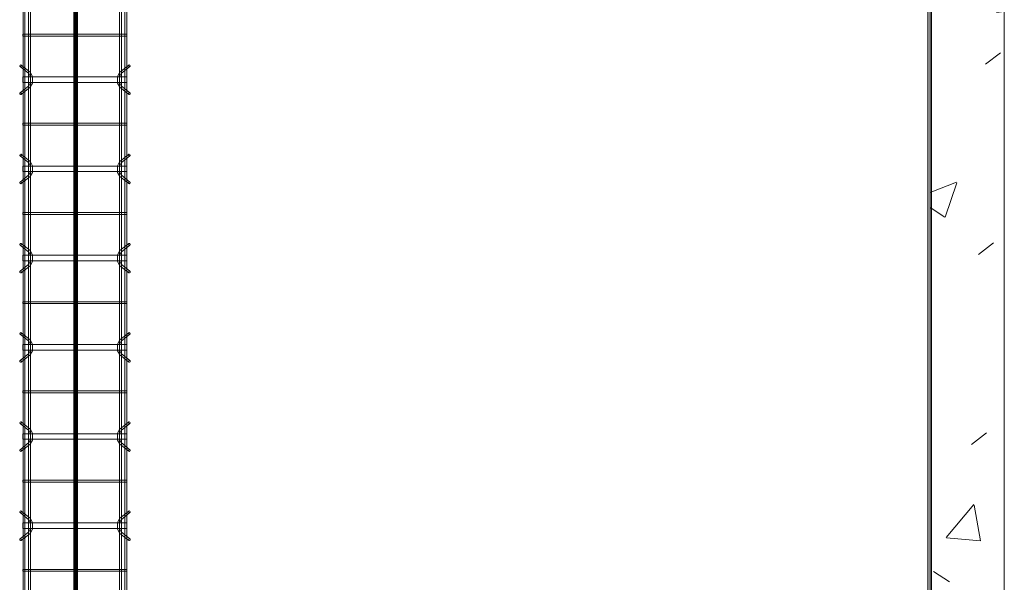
# Model space of a CAD drawing. Header units: inches. Extents: x -4136 to 1945, y -6639 to 12387.
# Tile 383 of 656: x -2066 to -1933, y 10224 to 10300. Entities that reach past the tile are written whole.
import ezdxf

# ---------------------------------------------------------------- set-up
doc = ezdxf.new("R2010")
doc.units = ezdxf.units.IN
doc.header["$MEASUREMENT"] = 0
for name, color, linetype, lineweight in [('A-FLOR', 7, 'Continuous', 9), ('A-GENM', 7, 'Continuous', 9), ('A-WALL-PATT', 7, 'Continuous', 18), ('S-BEAM', 7, 'Continuous', 9), ('S-FNDN', 7, 'Continuous', 9)]:
    doc.layers.add(name, color=color, linetype=linetype, lineweight=lineweight)

# ---------------------------------------------------------------- blocks, each defined once
blk = doc.blocks.new('Dowel bar assembly - Dowel bar assembly-669756-SLAB ON GROUND JOINTS')
at = {"layer": 'S-BEAM', "color": 253, "true_color": 0xaaaaaa}
for p, q in [((2175, 1.98), (0, 1.98)), ((0, 1.72), (2175, 1.72)), ((323.87, 1.99), (323.87, -12.01)), ((324.13, 1.99), (323.87, 1.99)), ((323.87, 1.99), (324.13, 1.99)), ((324.13, -12.01), (324.13, 1.99)), ((328.02, 2.23), (328.97, 1.03)), ((329.18, 1.19), (328.23, 2.39)), ((329.63, 1.99), (329.63, -12.01)), ((330.38, 1.99), (329.63, 1.99)), ((329.63, 1.99), (330.38, 1.99)), ((330.38, -12.01), (330.38, 1.99)), ((331.76, 2.39), (330.81, 1.19)), ((331.01, 1.03), (331.96, 2.23)), ((335.87, 1.99), (335.87, -12.01)), ((336.13, 1.99), (335.87, 1.99)), ((335.87, 1.99), (336.13, 1.99)), ((336.13, -12.01), (336.13, 1.99)), ((340.02, 2.23), (340.97, 1.03)), ((341.18, 1.19), (340.23, 2.39)), ((341.63, 1.99), (341.63, -12.01)), ((342.38, 1.99), (341.63, 1.99)), ((341.63, 1.99), (342.38, 1.99)), ((342.38, -12.01), (342.38, 1.99)), ((343.76, 2.39), (342.81, 1.19)), ((343.01, 1.03), (343.96, 2.23)), ((347.87, 1.99), (347.87, -12.01)), ((348.13, 1.99), (347.87, 1.99)), ((347.87, 1.99), (348.13, 1.99)), ((348.13, -12.01), (348.13, 1.99)), ((352.02, 2.23), (352.97, 1.03)), ((353.18, 1.19), (352.23, 2.39)), ((353.63, 1.99), (353.63, -12.01)), ((354.38, 1.99), (353.63, 1.99)), ((353.63, 1.99), (354.38, 1.99)), ((354.38, -12.01), (354.38, 1.99)), ((355.76, 2.39), (354.81, 1.19)), ((355.01, 1.03), (355.96, 2.23)), ((359.87, 1.99), (359.87, -12.01)), ((360.13, 1.99), (359.87, 1.99)), ((359.87, 1.99), (360.13, 1.99)), ((360.13, -12.01), (360.13, 1.99)), ((364.02, 2.23), (364.97, 1.03)), ((365.18, 1.19), (364.23, 2.39)), ((365.63, 1.99), (365.63, -12.01)), ((366.38, 1.99), (365.63, 1.99)), ((365.63, 1.99), (366.38, 1.99)), ((366.38, -12.01), (366.38, 1.99)), ((367.76, 2.39), (366.81, 1.19)), ((367.01, 1.03), (367.96, 2.23)), ((371.87, 1.99), (371.87, -12.01)), ((372.13, 1.99), (371.87, 1.99)), ((371.87, 1.99), (372.13, 1.99)), ((372.13, -12.01), (372.13, 1.99)), ((376.02, 2.23), (376.97, 1.03)), ((377.18, 1.19), (376.23, 2.39)), ((377.63, 1.99), (377.63, -12.01)), ((378.38, 1.99), (377.63, 1.99)), ((377.63, 1.99), (378.38, 1.99)), ((378.38, -12.01), (378.38, 1.99)), ((379.76, 2.39), (378.81, 1.19)), ((379.01, 1.03), (379.96, 2.23)), ((383.87, 1.99), (383.87, -12.01)), ((384.13, 1.99), (383.87, 1.99)), ((383.87, 1.99), (384.13, 1.99)), ((384.13, -12.01), (384.13, 1.99)), ((388.02, 2.23), (388.97, 1.03)), ((389.18, 1.19), (388.23, 2.39)), ((389.62, 1.99), (389.62, -12.01)), ((390.38, 1.99), (389.62, 1.99)), ((389.62, 1.99), (390.38, 1.99)), ((390.38, -12.01), (390.38, 1.99)), ((391.76, 2.39), (390.81, 1.19)), ((391.01, 1.03), (391.96, 2.23)), ((395.87, 1.99), (395.87, -12.01)), ((396.13, 1.99), (395.87, 1.99)), ((395.87, 1.99), (396.13, 1.99)), ((396.13, -12.01), (396.13, 1.99)), ((2175, 1.25), (0, 1.25)), ((0, 0.99), (2175, 0.99)), ((2175, -11.01), (0, -11.01)), ((0, -11.27), (2175, -11.27)), ((2175, -11.74), (0, -11.74)), ((328.97, -11.05), (328.02, -12.25)), ((328.23, -12.41), (329.18, -11.21)), ((330.81, -11.21), (331.76, -12.41)), ((331.96, -12.25), (331.01, -11.05)), ((340.97, -11.05), (340.02, -12.25)), ((340.23, -12.41), (341.18, -11.21)), ((342.81, -11.21), (343.76, -12.41)), ((343.96, -12.25), (343.01, -11.05)), ((352.97, -11.05), (352.02, -12.25)), ((352.23, -12.41), (353.18, -11.21)), ((354.81, -11.21), (355.76, -12.41)), ((355.96, -12.25), (355.01, -11.05)), ((364.97, -11.05), (364.02, -12.25)), ((364.23, -12.41), (365.18, -11.21)), ((366.81, -11.21), (367.76, -12.41)), ((367.96, -12.25), (367.01, -11.05)), ((376.97, -11.05), (376.02, -12.25)), ((376.23, -12.41), (377.18, -11.21)), ((378.81, -11.21), (379.76, -12.41)), ((379.96, -12.25), (379.01, -11.05)), ((388.97, -11.05), (388.02, -12.25)), ((388.23, -12.41), (389.18, -11.21)), ((390.81, -11.21), (391.76, -12.41)), ((391.96, -12.25), (391.01, -11.05)), ((0, -12), (2175, -12)), ((324.13, -12.01), (323.87, -12.01)), ((323.87, -12.01), (324.13, -12.01)), ((330.38, -12.01), (329.63, -12.01)), ((329.63, -12.01), (330.38, -12.01)), ((336.13, -12.01), (335.87, -12.01)), ((335.87, -12.01), (336.13, -12.01)), ((342.38, -12.01), (341.63, -12.01)), ((341.63, -12.01), (342.38, -12.01)), ((348.13, -12.01), (347.87, -12.01)), ((347.87, -12.01), (348.13, -12.01)), ((354.38, -12.01), (353.63, -12.01)), ((353.63, -12.01), (354.38, -12.01)), ((360.13, -12.01), (359.87, -12.01)), ((359.87, -12.01), (360.13, -12.01)), ((366.38, -12.01), (365.63, -12.01)), ((365.63, -12.01), (366.38, -12.01)), ((372.13, -12.01), (371.87, -12.01)), ((371.87, -12.01), (372.13, -12.01)), ((378.38, -12.01), (377.63, -12.01)), ((377.63, -12.01), (378.38, -12.01)), ((384.13, -12.01), (383.87, -12.01)), ((383.87, -12.01), (384.13, -12.01)), ((390.38, -12.01), (389.62, -12.01)), ((389.62, -12.01), (390.38, -12.01)), ((396.13, -12.01), (395.87, -12.01)), ((395.87, -12.01), (396.13, -12.01))]:
    blk.add_line(p, q, dxfattribs=at)
at = {"layer": 'S-BEAM', "color": 253, "true_color": 0xaaaaaa, "flags": 128}
for points in [[(328.97, 1.03), (329.53, 0.73), (330.39, 0.72), (330.97, 0.99), (331.01, 1.03)], [(329.18, 1.19), (329.62, 0.97), (330.38, 0.98), (330.81, 1.19)], [(340.97, 1.03), (341.53, 0.73), (342.39, 0.72), (342.97, 0.99), (343.01, 1.03)], [(341.18, 1.19), (341.62, 0.97), (342.38, 0.98), (342.81, 1.19)], [(352.97, 1.03), (353.53, 0.73), (354.39, 0.72), (354.97, 0.99), (355.01, 1.03)], [(353.18, 1.19), (353.62, 0.97), (354.38, 0.98), (354.81, 1.19)], [(364.97, 1.03), (365.53, 0.73), (366.39, 0.72), (366.97, 0.99), (367.01, 1.03)], [(365.18, 1.19), (365.62, 0.97), (366.38, 0.98), (366.81, 1.19)], [(376.97, 1.03), (377.53, 0.73), (378.39, 0.72), (378.97, 0.99), (379.01, 1.03)], [(377.18, 1.19), (377.62, 0.97), (378.38, 0.98), (378.81, 1.19)], [(388.97, 1.03), (389.53, 0.73), (390.39, 0.72), (390.97, 0.99), (391.01, 1.03)], [(389.18, 1.19), (389.62, 0.97), (390.38, 0.98), (390.81, 1.19)], [(328.97, -11.05), (329.53, -10.75), (330.39, -10.74), (330.97, -11.01), (331.01, -11.05)], [(329.18, -11.21), (329.62, -10.99), (330.38, -11), (330.81, -11.21)], [(340.97, -11.05), (341.53, -10.75), (342.39, -10.74), (342.97, -11.01), (343.01, -11.05)], [(341.18, -11.21), (341.62, -10.99), (342.38, -11), (342.81, -11.21)], [(352.97, -11.05), (353.53, -10.75), (354.39, -10.74), (354.97, -11.01), (355.01, -11.05)], [(353.18, -11.21), (353.62, -10.99), (354.38, -11), (354.81, -11.21)], [(364.97, -11.05), (365.53, -10.75), (366.39, -10.74), (366.97, -11.01), (367.01, -11.05)], [(365.18, -11.21), (365.62, -10.99), (366.38, -11), (366.81, -11.21)], [(376.97, -11.05), (377.53, -10.75), (378.39, -10.74), (378.97, -11.01), (379.01, -11.05)], [(377.18, -11.21), (377.62, -10.99), (378.38, -11), (378.81, -11.21)], [(388.97, -11.05), (389.53, -10.75), (390.39, -10.74), (390.97, -11.01), (391.01, -11.05)], [(389.18, -11.21), (389.62, -10.99), (390.38, -11), (390.81, -11.21)]]:
    blk.add_lwpolyline(points, dxfattribs=at)
at = {"layer": 'S-BEAM', "color": 253, "true_color": 0xaaaaaa}
for centre, major_axis, start_param, end_param in [((328.12, 2.31), (0.101, 0.08), 5.709265, 8.850858), ((328.12, 2.31), (0.101, 0.08), 2.567673, 5.709265), ((331.86, 2.31), (-0.101, 0.08), 3.715513, 6.857105), ((331.86, 2.31), (-0.101, 0.08), 0.57392, 3.715513), ((340.12, 2.31), (0.101, 0.08), 5.709265, 8.850858), ((340.12, 2.31), (0.101, 0.08), 2.567673, 5.709265), ((343.86, 2.31), (-0.101, 0.08), 3.715513, 6.857105), ((343.86, 2.31), (-0.101, 0.08), 0.57392, 3.715513), ((352.12, 2.31), (0.101, 0.08), 5.709265, 8.850858), ((352.12, 2.31), (0.101, 0.08), 2.567673, 5.709265), ((355.86, 2.31), (-0.101, 0.08), 3.715513, 6.857105), ((355.86, 2.31), (-0.101, 0.08), 0.57392, 3.715513), ((364.12, 2.31), (0.101, 0.08), 5.709265, 8.850858), ((364.12, 2.31), (0.101, 0.08), 2.567673, 5.709265), ((367.86, 2.31), (-0.101, 0.08), 3.715513, 6.857105), ((367.86, 2.31), (-0.101, 0.08), 0.57392, 3.715513), ((376.12, 2.31), (0.101, 0.08), 5.709265, 8.850858), ((376.12, 2.31), (0.101, 0.08), 2.567673, 5.709265), ((379.86, 2.31), (-0.101, 0.08), 3.715513, 6.857105), ((379.86, 2.31), (-0.101, 0.08), 0.57392, 3.715513), ((388.12, 2.31), (0.101, 0.08), 5.709265, 8.850858), ((388.12, 2.31), (0.101, 0.08), 2.567673, 5.709265), ((391.86, 2.31), (-0.101, 0.08), 3.715513, 6.857105), ((391.86, 2.31), (-0.101, 0.08), 0.57392, 3.715513), ((328.12, -12.33), (-0.101, 0.08), 3.715513, 6.857105), ((328.12, -12.33), (-0.101, 0.08), 0.57392, 3.715513), ((331.86, -12.33), (0.101, 0.08), 5.709265, 8.850858), ((331.86, -12.33), (0.101, 0.08), 2.567673, 5.709265), ((340.12, -12.33), (-0.101, 0.08), 3.715513, 6.857105), ((340.12, -12.33), (-0.101, 0.08), 0.57392, 3.715513), ((343.86, -12.33), (0.101, 0.08), 5.709265, 8.850858), ((343.86, -12.33), (0.101, 0.08), 2.567673, 5.709265), ((352.12, -12.33), (-0.101, 0.08), 3.715513, 6.857105), ((352.12, -12.33), (-0.101, 0.08), 0.57392, 3.715513), ((355.86, -12.33), (0.101, 0.08), 5.709265, 8.850858), ((355.86, -12.33), (0.101, 0.08), 2.567673, 5.709265), ((364.12, -12.33), (-0.101, 0.08), 3.715513, 6.857105), ((364.12, -12.33), (-0.101, 0.08), 0.57392, 3.715513), ((367.86, -12.33), (0.101, 0.08), 5.709265, 8.850858), ((367.86, -12.33), (0.101, 0.08), 2.567673, 5.709265), ((376.12, -12.33), (-0.101, 0.08), 3.715513, 6.857105), ((376.12, -12.33), (-0.101, 0.08), 0.57392, 3.715513), ((379.86, -12.33), (0.101, 0.08), 5.709265, 8.850858), ((379.86, -12.33), (0.101, 0.08), 2.567673, 5.709265), ((388.12, -12.33), (-0.101, 0.08), 3.715513, 6.857105), ((388.12, -12.33), (-0.101, 0.08), 0.57392, 3.715513), ((391.86, -12.33), (0.101, 0.08), 5.709265, 8.850858), ((391.86, -12.33), (0.101, 0.08), 2.567673, 5.709265)]:
    blk.add_ellipse(centre, major_axis=major_axis, ratio=0.816528, start_param=start_param, end_param=end_param, dxfattribs=at)

msp = doc.modelspace()

# ---------------------------------------------------------------- hatches: boundary and pattern name
at = {"layer": 'A-GENM', "true_color": 0x0000ff}
for points in [[(-2058.15717, 12077.1894), (-2058.15717, 12076.87444), (-2058.15717, 9901.50436), (-2058.15717, 9901.1894), (-2058.58036, 9901.1894), (-2058.58036, 9901.50436), (-2058.58036, 12076.87444), (-2058.58036, 12077.1894)], [(-2058.52059, 9901.1894), (-2058.52059, 9901.50436), (-2058.52059, 12076.87444), (-2058.52059, 12077.1894), (-2058.12689, 12077.1894), (-2058.12689, 12076.87444), (-2058.12689, 9901.50436), (-2058.12689, 9901.1894)], [(-2058.15869, 12077.1894), (-2058.15869, 12076.87444), (-2058.15869, 9901.50436), (-2058.15869, 9901.1894), (-2058.50273, 9901.1894), (-2058.50273, 9901.50436), (-2058.50273, 12076.87444), (-2058.50273, 12077.1894)], [(-2058.07181, 12077.1894), (-2058.07181, 12076.87444), (-2058.07181, 9901.50436), (-2058.07181, 9901.1894), (-2058.49348, 9901.1894), (-2058.49348, 9901.50436), (-2058.49348, 12076.87444), (-2058.49348, 12077.1894)], [(-2058.2803, 12077.1894), (-2058.2803, 12076.87444), (-2058.2803, 9901.50436), (-2058.2803, 9901.1894), (-2058.36718, 9901.1894), (-2058.36718, 9901.50436), (-2058.36718, 12076.87444), (-2058.36718, 12077.1894)], [(-2058.07029, 12077.1894), (-2058.07029, 12076.87444), (-2058.07029, 9901.50436), (-2058.07029, 9901.1894), (-2058.2803, 9901.1894), (-2058.2803, 9901.50436), (-2058.2803, 12076.87444), (-2058.2803, 12077.1894)]]:
    msp.add_hatch(color=5, dxfattribs=at).paths.add_polyline_path(points, flags=0)
at = {"layer": 'A-GENM', "true_color": 0xff0000}
for points in [[(-1943.32374, 10316.8497), (-1943.32374, 10166.75436), (-1943.32374, 10166.64032), (-1943.6387, 10166.64032), (-1943.6387, 10316.8497)], [(-1943.32374, 10316.69629), (-1943.32374, 10166.79373), (-1943.6387, 10166.79373), (-1943.6387, 10316.69629)]]:
    msp.add_hatch(color=1, dxfattribs=at).paths.add_polyline_path(points, flags=0)
at = {"layer": 'A-WALL-PATT', "lineweight": 9, "true_color": 0xd5d5d5}
h = msp.add_hatch(dxfattribs=at)
h.set_pattern_fill('FP_1', color=254, style=0, pattern_type=2)
h.set_pattern_definition([(50, (0, 0), (55.0854, -4.81984), [5.76, -63.36]), (355, (0, 0), (-10.6557, 57.76853), [4.608, -50.688]), (100.451, (4.59, -0.4), (44.42947, 52.94866), [4.895, -53.848]), (46.184, (0, 15.36), (81.96444, -12.71212), [8.64, -95.04]), (96.636, (6.83, 14.3), (71.7815, 74.8124), [7.343, -80.772]), (351.184, (0, 15.36), (71.78195, 74.8124), [6.912, -76.032]), (21, (7.68, 11.52), (45.84207, -30.92146), [5.76, -63.36]), (326, (7.68, 11.52), (18.68706, 55.69148), [4.608, -50.688]), (71.451, (11.5, 8.943), (64.5289, 24.7701), [4.895, -53.848]), (37.5, (0, 0), (0.933895, 25.566816), [2.534, -47.539, 2.534, -48.922, -50.88]), (37.5, (0, 0), (0.933895, 25.566816), [-101.53, 2.534, -48.346]), (7.5, (0, 0), (20.20404, 30.2913), [2.534, -26.803, 2.534, -46.387, -19.392]), (7.5, (0, 0), (20.20404, 30.2913), [-78.259, 2.534, -16.858]), (327.5, (-17.126, 0), (40.997785, -1.732403), [2.534, -16.666, 2.534, -57.37, -79.488]), (327.5, (-17.126, 0), (40.997785, -1.732403), [-79.104, 2.534, -76.954]), (317.5, (-24.806, 0), (44.78888, 7.68784), [2.534, -22.426, 2.534, -37.248, -56.448]), (317.5, (-24.806, 0), (44.78888, 7.68784), [-64.742, 2.534, -53.914])])
h.paths.add_polyline_path([(-1933.32374, 10178.1894), (-1943.32374, 10178.1894), (-1943.32374, 10455.1894), (-1933.32374, 10455.1894)], flags=0)

# ---------------------------------------------------------------- linework, layer by layer
at = {"layer": 'A-FLOR'}
msp.add_line((-1943.13624, 12077.1894), (-1943.13624, 9901.1894), dxfattribs=at)
at = {"layer": 'A-GENM', "color": 5, "true_color": 0x0000ff}
for p, q in [((-2058.58036, 9901.50436), (-2058.58036, 12076.87444)), ((-2058.52059, 12076.87444), (-2058.52059, 9901.50436)), ((-2058.52059, 12076.87444), (-2058.52059, 9901.50436)), ((-2058.50273, 12076.87444), (-2058.50273, 9901.50436)), ((-2058.49348, 9901.50436), (-2058.49348, 12076.87444)), ((-2058.48122, 9901.50436), (-2058.48122, 12076.87444)), ((-2058.48122, 12076.87444), (-2058.48122, 9901.50436)), ((-2058.41585, 9901.50436), (-2058.41585, 12076.87444)), ((-2058.36718, 9901.50436), (-2058.36718, 12076.87444)), ((-2058.2803, 12076.87444), (-2058.2803, 9901.50436)), ((-2058.16626, 9901.50436), (-2058.16626, 12076.87444)), ((-2058.16626, 9901.50436), (-2058.16626, 12076.87444)), ((-2058.15869, 9901.50436), (-2058.15869, 12076.87444)), ((-2058.15717, 9901.50436), (-2058.15717, 12076.87444)), ((-2058.12689, 12076.87444), (-2058.12689, 9901.50436)), ((-2058.12689, 12076.87444), (-2058.12689, 9901.50436)), ((-2058.07181, 9901.50436), (-2058.07181, 12076.87444)), ((-2058.07029, 9901.50436), (-2058.07029, 12076.87444))]:
    msp.add_line(p, q, dxfattribs=at)
at = {"layer": 'A-GENM', "color": 1, "true_color": 0xff0000}
for p, q in [((-1943.6387, 10166.64032), (-1943.6387, 10316.8497)), ((-1943.6387, 10166.75436), (-1943.6387, 10316.73566)), ((-1943.6387, 10316.71415), (-1943.6387, 10166.50477)), ((-1943.6387, 10316.69629), (-1943.6387, 10166.79373)), ((-1943.32374, 10316.8497), (-1943.32374, 10166.75436)), ((-1943.32374, 10166.79373), (-1943.32374, 10316.73566)), ((-1943.32374, 10316.71415), (-1943.32374, 10166.55269)), ((-1943.32374, 10166.79373), (-1943.32374, 10316.69629))]:
    msp.add_line(p, q, dxfattribs=at)
at = {"layer": 'S-FNDN', "color": 253, "lineweight": 18, "true_color": 0xaaaaaa}
for p, q in [((-1933.32374, 9891.1894), (-1933.32374, 12087.1894)), ((-1943.32374, 12077.1894), (-1943.32374, 9901.1894))]:
    msp.add_line(p, q, dxfattribs=at)

# ---------------------------------------------------------------- block references
at = {"layer": 'S-BEAM', "color": 253, "true_color": 0xaaaaaa, "rotation": 89.99999999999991}
msp.add_blockref('Dowel bar assembly - Dowel bar assembly-669756-SLAB ON GROUND JOINTS', (-2063.43092, 9901.50636), dxfattribs=at)

doc.saveas('drawing.dxf')
